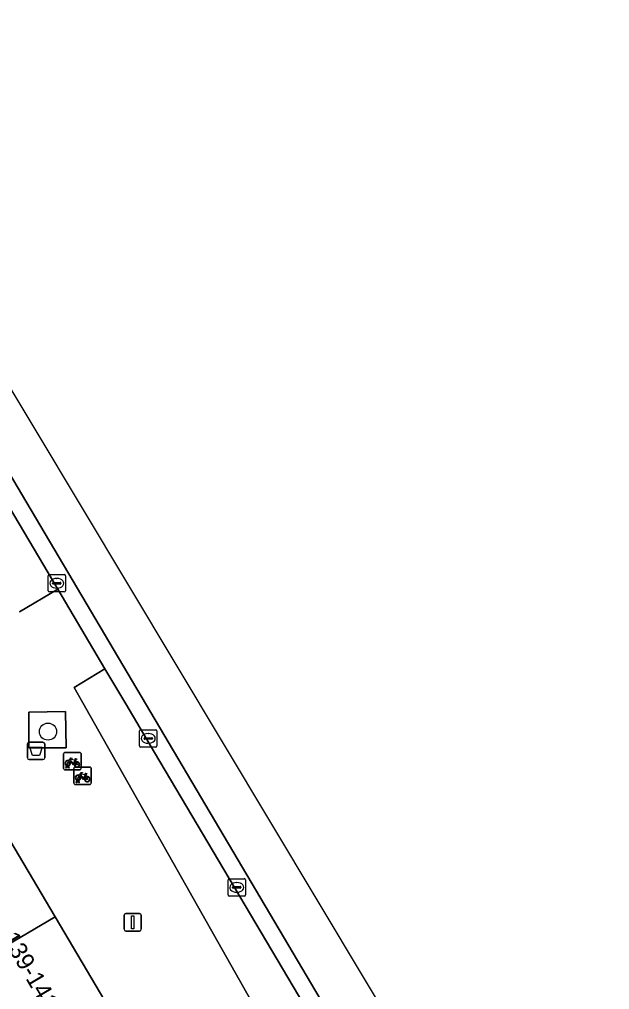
# Model space of a CAD drawing. Extents: x 160377 to 161131, y 383938 to 384853.
# Drawn here: x 161039.3 to 161073.2, y 384449.7 to 384505.3 of the extents above; entities that cross this region are included whole.
import ezdxf

# ---------------------------------------------------------------- set-up
doc = ezdxf.new("R2010")
doc.units = 0
for name, color, linetype in [('IMGEO_Afvalbak', 7, 'Continuous'), ('IMGEO_Boom', 7, 'Continuous'), ('IMGEO_Fietsenrek', 7, 'Continuous'), ('IMGEO_Fietspad_gesloten', 7, 'Continuous'), ('IMGEO_Fietspad_open', 7, 'Continuous'), ('IMGEO_Groenvoorziening', 7, 'Continuous'), ('IMGEO_Kolk', 7, 'Continuous'), ('IMGEO_Lichtmast', 7, 'Continuous'), ('IMGEO_Pand', 7, 'Continuous'), ('IMGEO_Pand_nummerreeks', 7, 'Continuous'), ('IMGEO_Parkeervlak_open', 7, 'Continuous'), ('IMGEO_Voetpad_open', 7, 'Continuous')]:
    doc.layers.add(name, color=color, linetype=linetype)

msp = doc.modelspace()

# ---------------------------------------------------------------- linework, layer by layer
at = {"layer": 'IMGEO_Afvalbak'}
for p, q in [((161039.882, 384463.855), (161040.672, 384463.855)), ((161040.672, 384463.855), (161039.882, 384463.855)), ((161039.782, 384462.955), (161039.782, 384463.755)), ((161039.782, 384463.755), (161039.782, 384462.955)), ((161040.772, 384463.755), (161040.772, 384462.955)), ((161040.772, 384462.955), (161040.772, 384463.755)), ((161040.672, 384462.855), (161039.882, 384462.855)), ((161039.882, 384462.855), (161040.672, 384462.855))]:
    msp.add_line(p, q, dxfattribs=at)
msp.add_lwpolyline([(161039.925, 384463.569), (161040.629, 384463.569), (161040.48, 384463.099), (161040.074, 384463.099), (161039.925, 384463.569)], dxfattribs=at)
for centre, start, end in [((161039.882, 384463.755), 90, 180), ((161039.882, 384463.755), 90, 180), ((161040.672, 384463.755), 0, 90), ((161040.672, 384463.755), 360, 90), ((161039.882, 384462.955), 180, 270), ((161039.882, 384462.955), 180, 270), ((161040.672, 384462.955), 270, 0), ((161040.672, 384462.955), 270, 0)]:
    msp.add_arc(centre, 0.1, start, end, dxfattribs=at)
at = {"layer": 'IMGEO_Boom'}
msp.add_circle((161040.96, 384464.459), 0.489, dxfattribs=at)
at = {"layer": 'IMGEO_Fietsenrek'}
for p, q in [((161041.856, 384462.346), (161041.856, 384463.187)), ((161041.856, 384463.187), (161041.856, 384462.346)), ((161041.931, 384463.271), (161042.772, 384463.271)), ((161042.772, 384463.271), (161041.931, 384463.271)), ((161042.543, 384462.82), (161042.579, 384462.725)), ((161042.856, 384463.196), (161042.856, 384462.355)), ((161042.856, 384462.355), (161042.856, 384463.196)), ((161042.781, 384462.271), (161041.94, 384462.271)), ((161041.94, 384462.271), (161042.781, 384462.271)), ((161041.983, 384462.355), (161042.022, 384462.515)), ((161042.017, 384462.355), (161041.983, 384462.355)), ((161042.052, 384462.503), (161042.017, 384462.355)), ((161042.094, 384462.527), (161042.093, 384462.531)), ((161042.135, 384462.355), (161042.101, 384462.497)), ((161042.125, 384462.538), (161042.126, 384462.531)), ((161042.133, 384462.501), (161042.168, 384462.355)), ((161042.168, 384462.355), (161042.135, 384462.355)), ((161042.444, 384461.506), (161042.444, 384462.347)), ((161042.444, 384462.347), (161042.444, 384461.506)), ((161042.519, 384462.431), (161043.36, 384462.431)), ((161043.36, 384462.431), (161042.519, 384462.431)), ((161043.444, 384462.356), (161043.444, 384461.515)), ((161043.444, 384461.515), (161043.444, 384462.356)), ((161042.571, 384461.515), (161042.61, 384461.675)), ((161042.64, 384461.663), (161042.605, 384461.515)), ((161042.682, 384461.687), (161042.681, 384461.691)), ((161042.723, 384461.515), (161042.689, 384461.657)), ((161042.713, 384461.698), (161042.714, 384461.691)), ((161042.721, 384461.661), (161042.756, 384461.515)), ((161043.131, 384461.98), (161043.167, 384461.885)), ((161043.369, 384461.431), (161042.528, 384461.431)), ((161042.528, 384461.431), (161043.369, 384461.431)), ((161042.605, 384461.515), (161042.571, 384461.515)), ((161042.756, 384461.515), (161042.723, 384461.515))]:
    msp.add_line(p, q, dxfattribs=at)
for points in [[(161042.19, 384462.745), (161042.138, 384462.655), (161042.098, 384462.63), (161042.099, 384462.677), (161042.154, 384462.771)], [(161042.169, 384462.797), (161042.264, 384462.961), (161042.35, 384462.947), (161042.352, 384462.938), (161042.296, 384462.927), (161042.269, 384462.882), (161042.525, 384462.841)], [(161042.465, 384462.553), (161042.415, 384462.553), (161042.224, 384462.804), (161042.205, 384462.772)], [(161042.512, 384462.816), (161042.255, 384462.857), (161042.238, 384462.828), (161042.405, 384462.608), (161042.512, 384462.816)], [(161042.56, 384462.718), (161042.53, 384462.795), (161042.421, 384462.577), (161042.464, 384462.577)], [(161042.525, 384462.841), (161042.55, 384462.89), (161042.544, 384462.894), (161042.521, 384462.898), (161042.509, 384462.905), (161042.508, 384462.908), (161042.51, 384462.913), (161042.605, 384462.898), (161042.607, 384462.888), (161042.597, 384462.875), (161042.585, 384462.869), (161042.571, 384462.875), (161042.543, 384462.82)], [(161042.494, 384462.577), (161042.614, 384462.576), (161042.57, 384462.69)], [(161042.59, 384462.697), (161042.645, 384462.552), (161042.495, 384462.552)], [(161042.778, 384461.905), (161042.726, 384461.815), (161042.686, 384461.79), (161042.687, 384461.837), (161042.742, 384461.931)], [(161042.757, 384461.957), (161042.852, 384462.121), (161042.938, 384462.107), (161042.94, 384462.098), (161042.884, 384462.087), (161042.857, 384462.042), (161043.113, 384462.001)], [(161043.053, 384461.713), (161043.003, 384461.713), (161042.812, 384461.964), (161042.793, 384461.932)], [(161043.1, 384461.976), (161042.843, 384462.017), (161042.826, 384461.988), (161042.993, 384461.768), (161043.1, 384461.976)], [(161043.148, 384461.878), (161043.118, 384461.955), (161043.009, 384461.737), (161043.052, 384461.737)], [(161043.082, 384461.737), (161043.202, 384461.736), (161043.158, 384461.85)], [(161043.178, 384461.857), (161043.233, 384461.712), (161043.083, 384461.712)], [(161043.113, 384462.001), (161043.138, 384462.05), (161043.132, 384462.054), (161043.109, 384462.058), (161043.097, 384462.065), (161043.096, 384462.068), (161043.098, 384462.073), (161043.193, 384462.058), (161043.195, 384462.048), (161043.185, 384462.035), (161043.173, 384462.029), (161043.159, 384462.035), (161043.131, 384461.98)]]:
    msp.add_lwpolyline(points, dxfattribs=at)
for centre, radius, start, end in [((161041.934, 384463.193), 0.0779, 92.4484, 184.2845), ((161041.934, 384463.193), 0.0779, 92.4484, 184.2845), ((161042.096, 384462.656), 0.159, 62.6766, 242.1369), ((161042.096, 384462.656), 0.129, 63.3192, 238.903), ((161042.096, 384462.656), 0.129, 283.6043, 43.4302), ((161042.096, 384462.656), 0.159, 283.5766, 46.6042), ((161042.623, 384462.572), 0.159, 113.3408, 178.3217), ((161042.623, 384462.572), 0.159, 187.0065, 105.7708), ((161042.778, 384463.193), 0.0779, 2.4484, 94.2845), ((161042.778, 384463.193), 0.0779, 2.4484, 94.2845), ((161041.934, 384462.349), 0.0779, 182.4484, 274.2845), ((161041.934, 384462.349), 0.0779, 182.4484, 274.2845), ((161042.076, 384462.527), 0.0499, 12.8025, 158.6934), ((161042.096, 384462.656), 0.159, 253.9967, 271.7867), ((161042.076, 384462.527), 0.0174, 12.8025, 163.4502), ((161042.096, 384462.656), 0.129, 253.415, 269.0204), ((161042.522, 384462.353), 0.0779, 92.4484, 184.2845), ((161042.522, 384462.353), 0.0779, 92.4484, 184.2845), ((161042.623, 384462.572), 0.129, 113.923, 177.9556), ((161042.623, 384462.572), 0.129, 188.6715, 104.5883), ((161042.778, 384462.349), 0.0779, 272.4484, 4.2845), ((161042.778, 384462.349), 0.0779, 272.4484, 4.2845), ((161043.366, 384462.353), 0.0779, 2.4484, 94.2845), ((161043.366, 384462.353), 0.0779, 2.4484, 94.2845), ((161042.684, 384461.816), 0.159, 62.6766, 242.1369), ((161042.684, 384461.816), 0.129, 63.3192, 238.903), ((161042.664, 384461.687), 0.0499, 12.8025, 158.6934), ((161042.684, 384461.816), 0.159, 253.9967, 271.7867), ((161042.664, 384461.687), 0.0174, 12.8025, 163.4502), ((161042.684, 384461.816), 0.129, 253.415, 269.0204), ((161042.684, 384461.816), 0.129, 283.6043, 43.4302), ((161042.684, 384461.816), 0.159, 283.5766, 46.6042), ((161043.211, 384461.732), 0.159, 113.3408, 178.3217), ((161043.211, 384461.732), 0.159, 187.0065, 105.7708), ((161043.211, 384461.732), 0.129, 113.923, 177.9556), ((161043.211, 384461.732), 0.129, 188.6715, 104.5883), ((161042.522, 384461.509), 0.0779, 182.4484, 274.2845), ((161042.522, 384461.509), 0.0779, 182.4484, 274.2845), ((161043.366, 384461.509), 0.0779, 272.4484, 4.2845), ((161043.366, 384461.509), 0.0779, 272.4484, 4.2845)]:
    msp.add_arc(centre, radius, start, end, dxfattribs=at)
at = {"layer": 'IMGEO_Fietspad_gesloten'}
for points in [[(161061.891, 384445.653), (161031.994, 384495.497), (161024.93, 384505.299), (161022.755, 384503.576), (161023.668, 384502.352)], [(161035.767, 384484.262), (161059.475, 384444.228), (161061.891, 384445.653)]]:
    msp.add_lwpolyline(points, dxfattribs=at)
at = {"layer": 'IMGEO_Fietspad_open'}
msp.add_lwpolyline([(161034.859, 384483.863), (161041.518, 384472.629), (161044.226, 384468.061), (161045.415, 384466.054), (161047.068, 384463.264), (161056.553, 384447.261), (161056.903, 384446.671), (161058.642, 384443.737), (161059.475, 384444.228), (161035.767, 384484.262)], dxfattribs=at)
at = {"layer": 'IMGEO_Groenvoorziening'}
msp.add_lwpolyline([(161041.968, 384465.618), (161039.86, 384465.577), (161039.86, 384463.521), (161042.002, 384463.521)], close=True, dxfattribs=at)
at = {"layer": 'IMGEO_Kolk'}
for p, q in [((161040.962, 384472.541), (161040.962, 384473.393)), ((161041.037, 384473.467), (161041.889, 384473.467)), ((161041.963, 384473.393), (161041.963, 384472.541)), ((161041.221, 384472.961), (161041.221, 384472.973)), ((161041.659, 384472.924), (161041.261, 384472.924)), ((161041.264, 384473.01), (161041.662, 384473.01)), ((161041.45, 384473.247), (161041.475, 384473.247)), ((161041.705, 384472.973), (161041.705, 384472.961)), ((161041.889, 384472.467), (161041.037, 384472.467)), ((161041.473, 384472.687), (161041.448, 384472.687)), ((161046.21, 384463.644), (161046.21, 384464.496)), ((161046.285, 384464.57), (161047.137, 384464.57)), ((161047.211, 384464.496), (161047.211, 384463.644)), ((161046.469, 384464.064), (161046.469, 384464.076)), ((161046.907, 384464.027), (161046.509, 384464.027)), ((161046.512, 384464.113), (161046.91, 384464.113)), ((161046.698, 384464.35), (161046.723, 384464.35)), ((161046.953, 384464.076), (161046.953, 384464.064)), ((161047.137, 384463.57), (161046.285, 384463.57)), ((161046.721, 384463.79), (161046.696, 384463.79)), ((161051.286, 384455.102), (161051.286, 384455.954)), ((161051.361, 384456.028), (161052.213, 384456.028)), ((161051.545, 384455.522), (161051.545, 384455.534)), ((161051.983, 384455.485), (161051.585, 384455.485)), ((161051.588, 384455.571), (161051.986, 384455.571)), ((161051.774, 384455.808), (161051.799, 384455.808)), ((161052.029, 384455.534), (161052.029, 384455.522)), ((161052.287, 384455.954), (161052.287, 384455.102)), ((161052.213, 384455.028), (161051.361, 384455.028)), ((161051.797, 384455.248), (161051.772, 384455.248))]:
    msp.add_line(p, q, dxfattribs=at)
for points in [[(161040.962, 384472.541), (161040.962, 384473.393)], [(161041.037, 384473.467), (161041.889, 384473.467)], [(161041.963, 384473.393), (161041.963, 384472.541)], [(161041.889, 384472.467), (161041.037, 384472.467)], [(161046.21, 384463.644), (161046.21, 384464.496)], [(161046.285, 384464.57), (161047.137, 384464.57)], [(161047.211, 384464.496), (161047.211, 384463.644)], [(161047.137, 384463.57), (161046.285, 384463.57)], [(161051.286, 384455.102), (161051.286, 384455.954)], [(161051.361, 384456.028), (161052.213, 384456.028)], [(161052.287, 384455.954), (161052.287, 384455.102)], [(161052.213, 384455.028), (161051.361, 384455.028)]]:
    msp.add_lwpolyline(points, dxfattribs=at)
for centre, radius, start, end in [((161041.039, 384473.391), 0.0765, 91.552, 178.448), ((161041.039, 384473.391), 0.0765, 91.552, 178.448), ((161041.887, 384473.391), 0.0765, 1.552, 88.448), ((161041.887, 384473.391), 0.0765, 1.552, 88.448), ((161041.261, 384472.97), 0.0403, 85.8775, 175.7526), ((161041.258, 384472.96), 0.0366, 178.938, 274.7102), ((161041.662, 384472.967), 0.043, 264.8664, 352.4533), ((161041.666, 384472.972), 0.0386, 1.7309, 96.639), ((161041.039, 384472.543), 0.0765, 181.552, 268.448), ((161041.039, 384472.543), 0.0765, 181.552, 268.448), ((161041.887, 384472.543), 0.0765, 271.552, 358.448), ((161041.887, 384472.543), 0.0765, 271.552, 358.448), ((161046.287, 384464.494), 0.0765, 91.552, 178.448), ((161046.287, 384464.494), 0.0765, 91.552, 178.448), ((161047.135, 384464.494), 0.0765, 1.552, 88.448), ((161047.135, 384464.494), 0.0765, 1.552, 88.448), ((161046.509, 384464.073), 0.0403, 85.8775, 175.7526), ((161046.506, 384464.063), 0.0366, 178.938, 274.7102), ((161046.91, 384464.07), 0.043, 264.8664, 352.4533), ((161046.914, 384464.075), 0.0386, 1.7309, 96.639), ((161046.287, 384463.646), 0.0765, 181.552, 268.448), ((161046.287, 384463.646), 0.0765, 181.552, 268.448), ((161047.135, 384463.646), 0.0765, 271.552, 358.448), ((161047.135, 384463.646), 0.0765, 271.552, 358.448), ((161051.363, 384455.952), 0.0765, 91.552, 178.448), ((161051.363, 384455.952), 0.0765, 91.552, 178.448), ((161051.585, 384455.531), 0.0403, 85.8775, 175.7526), ((161051.582, 384455.521), 0.0366, 178.938, 274.7102), ((161051.986, 384455.528), 0.043, 264.8664, 352.4533), ((161051.99, 384455.533), 0.0386, 1.7309, 96.639), ((161052.211, 384455.952), 0.0765, 1.552, 88.448), ((161052.211, 384455.952), 0.0765, 1.552, 88.448), ((161051.363, 384455.104), 0.0765, 181.552, 268.448), ((161051.363, 384455.104), 0.0765, 181.552, 268.448), ((161052.211, 384455.104), 0.0765, 271.552, 358.448), ((161052.211, 384455.104), 0.0765, 271.552, 358.448)]:
    msp.add_arc(centre, radius, start, end, dxfattribs=at)
for centre, major_axis, ratio, start_param, end_param in [((161041.449, 384472.967), (-0.387, 0.002), 0.722429, 4.712389, 7.853982), ((161041.474, 384472.967), (-0.39, 0.002), 0.717154, 1.570796, 4.712389), ((161046.697, 384464.07), (-0.387, 0.002), 0.722429, 4.712389, 7.853982), ((161046.722, 384464.07), (-0.39, 0.002), 0.717154, 1.570796, 4.712389), ((161051.773, 384455.528), (-0.387, 0.002), 0.722429, 4.712389, 7.853982), ((161051.798, 384455.528), (-0.39, 0.002), 0.717154, 1.570796, 4.712389)]:
    msp.add_ellipse(centre, major_axis=major_axis, ratio=ratio, start_param=start_param, end_param=end_param, dxfattribs=at)
at = {"layer": 'IMGEO_Lichtmast'}
for p, q in [((161045.32, 384453.126), (161045.32, 384453.926)), ((161045.32, 384453.926), (161045.32, 384453.126)), ((161045.42, 384454.026), (161046.21, 384454.026)), ((161046.21, 384454.026), (161045.42, 384454.026)), ((161046.31, 384453.926), (161046.31, 384453.126)), ((161046.31, 384453.126), (161046.31, 384453.926)), ((161046.21, 384453.026), (161045.42, 384453.026)), ((161045.42, 384453.026), (161046.21, 384453.026))]:
    msp.add_line(p, q, dxfattribs=at)
msp.add_lwpolyline([(161045.74, 384453.901), (161045.89, 384453.901), (161045.89, 384453.151), (161045.74, 384453.151), (161045.74, 384453.901)], dxfattribs=at)
for centre, start, end in [((161045.42, 384453.926), 90, 180), ((161045.42, 384453.926), 90, 180), ((161046.21, 384453.926), 0, 90), ((161046.21, 384453.926), 360, 90), ((161045.42, 384453.126), 180, 270), ((161045.42, 384453.126), 180, 270), ((161046.21, 384453.126), 270, 0), ((161046.21, 384453.126), 270, 0)]:
    msp.add_arc(centre, 0.1, start, end, dxfattribs=at)
at = {"layer": 'IMGEO_Pand'}
for points in [[(161027.259, 384445.528), (161041.371, 384453.848), (161038.277, 384459.081), (161024.16, 384450.76)], [(161030.369, 384440.277), (161044.477, 384448.594), (161041.371, 384453.848), (161027.259, 384445.528)]]:
    msp.add_lwpolyline(points, close=True, dxfattribs=at)
at = {"layer": 'IMGEO_Parkeervlak_open'}
msp.add_lwpolyline([(161039.319, 384471.326), (161041.518, 384472.629), (161034.859, 384483.863)], dxfattribs=at)
msp.add_lwpolyline([(161047.068, 384463.264), (161045.415, 384466.054), (161044.226, 384468.061), (161042.455, 384466.99), (161054.28, 384446.072), (161056.553, 384447.261)], close=True, dxfattribs=at)
at = {"layer": 'IMGEO_Voetpad_open'}
for points in [[(161041.518, 384472.629), (161039.319, 384471.326)], [(161073.173, 384419.329), (161070.578, 384417.864), (161068.584, 384421.169), (161068.614, 384419.818), (161066.899, 384419.78), (161066.862, 384421.47), (161068.382, 384421.504), (161061.749, 384432.499), (161064.36, 384434.089), (161061.38, 384439.117), (161060.414, 384440.747), (161058.642, 384443.737), (161056.903, 384446.671), (161056.553, 384447.261), (161054.28, 384446.072), (161042.455, 384466.99), (161044.226, 384468.061), (161041.518, 384472.629)], [(161038.277, 384459.081), (161041.371, 384453.848), (161044.477, 384448.594)]]:
    msp.add_lwpolyline(points, dxfattribs=at)
msp.add_lwpolyline([(161041.968, 384465.618), (161042.002, 384463.521), (161039.86, 384463.521), (161039.86, 384465.577)], close=True, dxfattribs=at)

# ---------------------------------------------------------------- texts
at = {"layer": 'IMGEO_Pand_nummerreeks'}
msp.add_text('139-141', height=1, rotation=300.5918, dxfattribs=at).set_placement((161038.291, 384452.613))

doc.saveas('drawing.dxf')
